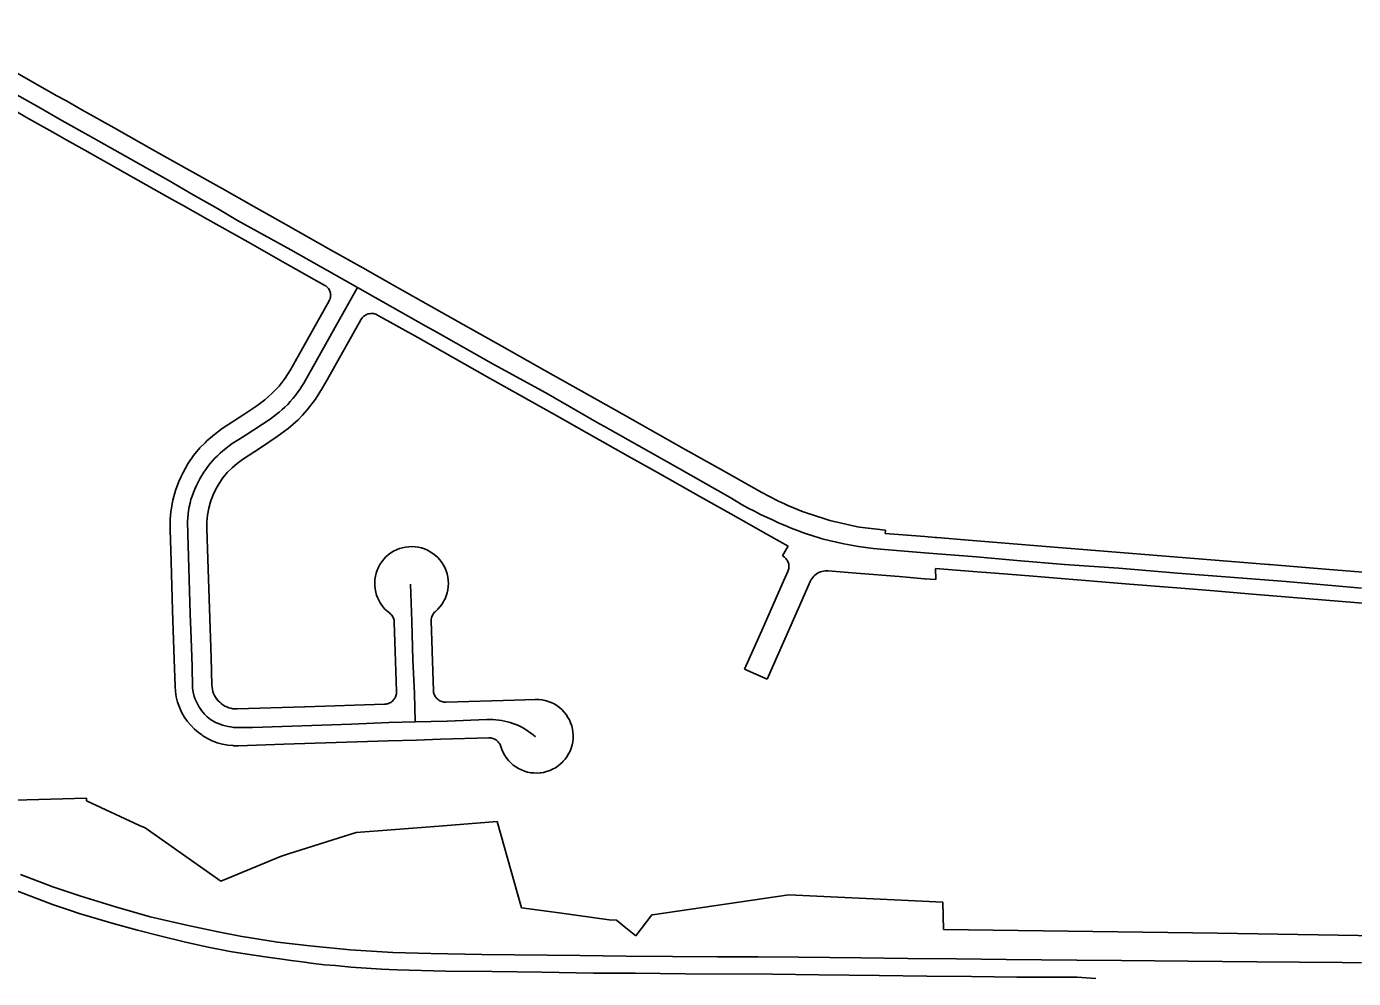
# Model space of a CAD drawing. Extents: x -2233 to 187241, y 4582 to 150524.
# Drawn here: x 91854 to 94013, y 58649 to 60199 of the extents above; entities that cross this region are included whole.
import ezdxf

# ---------------------------------------------------------------- set-up
doc = ezdxf.new("R2010")
doc.units = 0
doc.layers.add('GE_X_CL_2000', color=7, linetype='Continuous')
doc.layers.add('RW_X_Fee_RW', color=7, linetype='Continuous')

msp = doc.modelspace()

# ---------------------------------------------------------------- linework, layer by layer
at = {"layer": 'GE_X_CL_2000'}
for points in [[(91820.5, 60097.5), (91873.5, 60067.8), (91911.2, 60046), (91953.8, 60022), (92084.4, 59948.6), (92124.8, 59925.2), (92164.6, 59902.5), (92197.1, 59883.3), (92283.6, 59835.2), (92392.3, 59774.1)], [(92392.3, 59774.1), (92370.7, 59735.5), (92332.5, 59667.7), (92305, 59618.6), (92301.7, 59613.3), (92298.3, 59608.1), (92294.7, 59603), (92290.9, 59598), (92287, 59593.2), (92282.9, 59588.5), (92278.7, 59583.9), (92274.3, 59579.5), (92269.7, 59575.3), (92265, 59571.2), (92260.2, 59567.2), (92255.3, 59563.4), (92250.2, 59559.8), (92211.1, 59534.1), (92199.2, 59527), (92193.8, 59523.5), (92188.4, 59520), (92183.2, 59516.2), (92178, 59512.3), (92173.1, 59508.3), (92168.6, 59504.5), (92164.4, 59500.4), (92160.2, 59496.3), (92156.3, 59491.9), (92152.5, 59487.5), (92148.8, 59482.9), (92145.4, 59478.1), (92142.1, 59473.3), (92139, 59468.2), (92135.8, 59462.8), (92132.8, 59457.3), (92130.1, 59451.8), (92127.5, 59446.1), (92125.2, 59440.4), (92123.1, 59434.5), (92121.2, 59428.8), (92119.8, 59423.1), (92118.5, 59417.2), (92117.5, 59411.3), (92116.7, 59405.3), (92116.1, 59399.3), (92115.7, 59393.5), (92116, 59373.4), (92120.1, 59242.9), (92121.5, 59202.8), (92123.1, 59157.6), (92124, 59122.3), (92124.9, 59115.3), (92126.6, 59108.4), (92127.8, 59105), (92130.6, 59098.5), (92134.3, 59092.1), (92136.5, 59088.7), (92138.6, 59085.6), (92143.3, 59079.8), (92145.5, 59077.4), (92147.8, 59075.2), (92152.8, 59071.1), (92158.3, 59067.7), (92161.2, 59066.2), (92164.3, 59064.9), (92168.6, 59063.2), (92172.8, 59061.8), (92177.2, 59060.6), (92181.6, 59059.6), (92186, 59058.8), (92190.5, 59058.2), (92194.7, 59057.9), (92221.6, 59058.1), (92382.7, 59063.5), (92443.1, 59065.9), (92486, 59067)], [(92392.3, 59774.1), (92503.7, 59711.3), (92520.3, 59702), (92614.3, 59648.9), (92699.1, 59602.8), (92786.3, 59552.3), (92794.6, 59547.7), (92914.7, 59480.3), (92998.9, 59432.4), (93008.8, 59426.3), (93018.5, 59420.6), (93028.4, 59415.1), (93038.4, 59409.9), (93048.4, 59404.9), (93068.7, 59395.3), (93078.4, 59390.8), (93088.3, 59386.6), (93098.2, 59382.5), (93108.2, 59378.6), (93118.3, 59374.9), (93126.2, 59372.2)], [(93126.2, 59372.2), (93128.5, 59371.4), (93148.7, 59365), (93160.2, 59362.2), (93171.9, 59359.5), (93183.8, 59357.1), (93195.7, 59354.8), (93207.6, 59352.8), (93219.5, 59351), (93231.5, 59349.4), (93243.4, 59348.1), (93315.1, 59342.4), (93399.6, 59335.8), (93465.7, 59329.8), (93543.3, 59323.3), (93631.3, 59317.2), (93726.9, 59309.3), (93805, 59303.1), (93896.8, 59296.1), (93977.9, 59289.3), (94026.6, 59285)], [(92478.8, 59291.1), (92480.6, 59230.7), (92482.2, 59168.3), (92484.9, 59113.1), (92486, 59067)], [(92486, 59067), (92538.5, 59068.4), (92603, 59070.7), (92607.8, 59070.8), (92612.6, 59070.8), (92617.4, 59070.5), (92622.1, 59070.1), (92626.8, 59069.4), (92631.5, 59068.5), (92636.2, 59067.4), (92640.8, 59066.1), (92645.3, 59064.6), (92649.8, 59062.9), (92654.2, 59061), (92658.5, 59058.9), (92662.7, 59056.6), (92666.8, 59054.2), (92670.8, 59051.6), (92674.7, 59048.7), (92678.4, 59045.8), (92682, 59042.6)], [(91843.9, 58818.7), (91896.6, 58798.7), (91942, 58783.4), (91998.6, 58766.1), (92055.1, 58749.9), (92116.9, 58735.6), (92165.4, 58725.1), (92201.2, 58718.5), (92262, 58708.8), (92314.5, 58702.5), (92380.6, 58696.1), (92450, 58691.8), (92511.8, 58689.9), (92594.6, 58688.7), (92754.5, 58686.6), (92829.6, 58686), (92905, 58685.1), (92978.5, 58684.8), (93044.5, 58684.5), (93110.8, 58683.9), (93211.7, 58682.9), (93288.2, 58682), (93367.4, 58681.4), (93448.2, 58680.4), (93563, 58679.1), (93636, 58678.5), (93744.2, 58677.7), (93856.3, 58676.6), (93995.2, 58675.2), (94026.6, 58674.8)], [(91810.2, 58802.6), (91881.7, 58775.2), (91895.9, 58769.8), (91910.6, 58764.9), (91925.3, 58760), (91939.5, 58755.1), (91994.4, 58739), (92034.5, 58728.2), (92072.7, 58718.4), (92110.4, 58709.1), (92146.7, 58700.8), (92184.9, 58693.4), (92219.6, 58688), (92253.4, 58683.1), (92265.7, 58681.2), (92284.3, 58678.7), (92302.4, 58676.3), (92320.5, 58673.8), (92338.6, 58671.9), (92356.7, 58670.4), (92381.7, 58668), (92406.2, 58666), (92431.2, 58664.5), (92456.1, 58663.6), (92536, 58661.6), (92611.4, 58660.6), (92692.2, 58659.6), (92776.4, 58658.2), (92844.5, 58658.2), (92926.3, 58657.2), (93067.8, 58656.7), (93143.2, 58655.2), (93241.6, 58654.3), (93319, 58653.3), (93391.5, 58652.8), (93465.4, 58651.8), (93532, 58651.8), (93563.4, 58651.3), (93579, 58650.3), (93594.2, 58649.4)]]:
    msp.add_lwpolyline(points, dxfattribs=at)
at = {"layer": 'RW_X_Fee_RW'}
for p, q in [((92346.3, 59752.5), (92283, 59640.1)), ((92867.9, 59543.1), (92810.8, 59575.3)), ((92925.5, 59510.7), (92867.9, 59543.1)), ((93050.2, 59440.5), (93075.4, 59427.2)), ((93052.5, 59376.1), (93093.2, 59353.2)), ((93251.6, 59378.9), (93251.2, 59373.9)), ((93092.7, 59311.7), (93083.7, 59291.5)), ((93333.3, 59317), (93333.7, 59298.7)), ((93129.3, 59295.5), (93112.2, 59257)), ((93058.9, 59136.6), (93112.2, 59257)), ((93058.9, 59136.6), (93022.3, 59152.8)), ((91815.7, 58939), (91951.1, 58942.8)), ((91951.1, 58942.8), (91951.3, 58938.5)), ((92659, 58764.5), (92619.7, 58904.9)), ((92046.5, 58894.5), (92169.7, 58807.7)), ((93094.3, 58785.5), (93311.5, 58775.4)), ((93344.8, 58773.9), (93311.5, 58775.4)), ((92813.8, 58744.5), (92801.8, 58745.1)), ((92829.3, 58731.9), (92813.8, 58744.5)), ((92871.2, 58753), (92845.1, 58719.1)), ((92845.1, 58719.1), (92829.3, 58731.9))]:
    msp.add_line(p, q, dxfattribs=at)
for points in [[(91703.2, 60198.9), (91797.5, 60145.8), (91849.8, 60116.4), (91902.1, 60086.9), (91917.4, 60078.3), (91943.9, 60063.4), (91996.1, 60034), (92064.3, 59995.6), (92119.3, 59964.6), (92171.8, 59935.1), (92223.6, 59905.9), (92275.9, 59876.5), (92348.5, 59835.6), (92401.2, 59805.9), (92456.6, 59774.7), (92512.3, 59743.4), (92564.5, 59713.9), (92627.5, 59678.5), (92697.3, 59639.2), (92810.8, 59575.3)], [(91836.1, 60060.9), (91853.4, 60051.1), (91896.2, 60027.1), (91919.4, 60014), (91948.4, 59997.7), (92039.9, 59946.2), (92090.9, 59917.5)], [(92090.9, 59917.5), (92108.5, 59907.6), (92141.2, 59889.2), (92143.7, 59887.8), (92213.8, 59848.3), (92274.8, 59813.9), (92339.3, 59777.6)], [(92346.3, 59752.5), (92347, 59753.9), (92347.7, 59755.4), (92348.1, 59757), (92348.5, 59758.5), (92348.6, 59760.1), (92348.7, 59761.7), (92348.6, 59763.3), (92348.4, 59764.9), (92347.9, 59766.8), (92347.5, 59768), (92346.9, 59769.5), (92346.1, 59770.9), (92345.2, 59772.3), (92344.2, 59773.6), (92343.1, 59774.7), (92341.9, 59775.8), (92340.7, 59776.8), (92339.3, 59777.6)], [(92397.9, 59721.7), (92342.7, 59623.7), (92335.3, 59610.6)], [(92425.1, 59729.3), (92423.5, 59730.1), (92421.9, 59730.8), (92420.2, 59731.3), (92418.5, 59731.6), (92416.8, 59731.8), (92415.1, 59731.9), (92413.3, 59731.8), (92411.5, 59731.4), (92409.9, 59731.2), (92408.2, 59730.6), (92406.6, 59729.9), (92405.1, 59729.1), (92403.6, 59728.2), (92402.3, 59727.1), (92401, 59725.9), (92399.8, 59724.6), (92398.8, 59723.2), (92397.9, 59721.7)], [(92425.1, 59729.3), (92490.4, 59692.6), (92607.2, 59626.8), (92713, 59567.2), (92765.8, 59537.5), (92832.7, 59499.8), (92880.5, 59472.9), (92949.6, 59434), (93000.1, 59405.6), (93041, 59382.5), (93052.5, 59376.1)], [(92228.7, 59581.7), (92241.7, 59591.2), (92253.7, 59601.9), (92264.7, 59613.7), (92274.5, 59626.4), (92283, 59640.1)], [(92261.8, 59531.6), (92279.3, 59544.5), (92295.6, 59559), (92302.6, 59566.4), (92310.5, 59574.9), (92323.7, 59592.2), (92335.3, 59610.6)], [(92228.7, 59581.7), (92207.1, 59567.4), (92172.3, 59544.4)], [(92172.3, 59544.4), (92159.3, 59535), (92147.1, 59524.5), (92144.2, 59521.5), (92135.8, 59512.9), (92125.5, 59500.5), (92116.4, 59487.2), (92108.4, 59473.2), (92105.2, 59466.4), (92101.6, 59458.6), (92096, 59443.5), (92091.8, 59427.9), (92088.9, 59412.1), (92088.2, 59403.9), (92087.4, 59396), (92087.2, 59379.9)], [(92261.8, 59531.6), (92235.9, 59514.5), (92205.4, 59494.4)], [(93050.2, 59440.5), (92983, 59478.3), (92925.5, 59510.7)], [(92205.4, 59494.4), (92196.5, 59487.9), (92188.1, 59480.7), (92180.4, 59472.8), (92173.4, 59464.3), (92167.1, 59455.3), (92162.3, 59446.9), (92161.7, 59445.7), (92157, 59435.7), (92153.2, 59425.3), (92150.3, 59414.7), (92148.4, 59403.8), (92147.3, 59392.8), (92147.2, 59381.8)], [(93075.4, 59427.2), (93075.9, 59427.1), (93081.4, 59424.6), (93088.2, 59421.5), (93092.9, 59419.4), (93117.6, 59409.2), (93121.5, 59407.8), (93127.5, 59405.5), (93129.4, 59405.1), (93161.3, 59394.9), (93168, 59393.1), (93206.1, 59384.8), (93209.5, 59384.2), (93251.6, 59378.9)], [(92087.2, 59379.9), (92088.9, 59328.4), (92091.4, 59248.4), (92094, 59168.5), (92095.4, 59125)], [(92147.2, 59381.8), (92148.8, 59331.8), (92151.4, 59251.9), (92153.9, 59171.9), (92155.3, 59126.9)], [(93251.2, 59373.9), (93315.8, 59368.6), (93332.3, 59367.3), (93335.4, 59367), (93386.7, 59362.9), (93506.3, 59353.1), (93815, 59328), (93874.8, 59323.2), (93876.8, 59323), (93974.5, 59315.1), (94049.2, 59309), (94124, 59302.9), (94152.9, 59300.5), (94232.6, 59294.1)], [(92519.2, 59246.8), (92523, 59250.3), (92526.5, 59254.2), (92529.6, 59258.3), (92532, 59262), (92533.1, 59264.1), (92534.8, 59267.3), (92536.7, 59272.1), (92538.3, 59277.1), (92539.4, 59282.2), (92540, 59287.3), (92540.2, 59292.5), (92540, 59297.7), (92539.3, 59302.8), (92538.2, 59307.9), (92536.6, 59312.8), (92534.3, 59318.4), (92532.3, 59322.3), (92529.5, 59326.6), (92526.4, 59330.8), (92522.9, 59334.6), (92519.1, 59338.1), (92515, 59341.3), (92510.6, 59344.1), (92506, 59346.6), (92501.2, 59348.6), (92496.3, 59350.2), (92491.2, 59351.4), (92486.1, 59352.1), (92480.9, 59352.4), (92475.7, 59352.2), (92470.6, 59351.6), (92465.5, 59350.5), (92460.5, 59349.1), (92456.9, 59347.6), (92455.7, 59347.1), (92451.1, 59344.8), (92446.6, 59342.1), (92442.5, 59339), (92438.6, 59335.6), (92435, 59331.8), (92431.8, 59327.7), (92428.9, 59323.4), (92426.4, 59318.9), (92425.3, 59316.3), (92424.3, 59314.1), (92422.6, 59309.2), (92421.4, 59304.2), (92420.6, 59299), (92420.3, 59293.9), (92420.4, 59288.7), (92420.9, 59283.5), (92421.9, 59278.4), (92423.3, 59273.4), (92425.2, 59268.6), (92427.4, 59263.9), (92429.3, 59260.8), (92430.1, 59259.4), (92433.1, 59255.2), (92436.5, 59251.3), (92440.2, 59247.7), (92444.3, 59244.4)], [(93093.2, 59353.2), (93090.7, 59348.8), (93084.2, 59337.2)], [(93092.7, 59311.7), (93093.3, 59313.3), (93093.8, 59315), (93094.2, 59316.7), (93094.4, 59318.4), (93094.4, 59320.2), (93094.3, 59321.9), (93094.1, 59323.6), (93093.7, 59325.3), (93093.1, 59326.9), (93092.4, 59328.5), (93091.6, 59330.1), (93090.6, 59331.5), (93089.6, 59332.9), (93088.4, 59334.1), (93087.1, 59335.3), (93085.7, 59336.3), (93084.2, 59337.2)], [(93158.5, 59312.9), (93155.9, 59313), (93153.3, 59312.9), (93150.8, 59312.5), (93148.3, 59311.9), (93145.8, 59311.1), (93143.4, 59310.1), (93141.1, 59308.9), (93139, 59307.5), (93136.9, 59305.9), (93135, 59304.1), (93133.3, 59302.1), (93131.8, 59300.1), (93130.4, 59297.8), (93129.3, 59295.5)], [(93333.7, 59298.7), (93315.3, 59300.2), (93273.9, 59303.5), (93204.1, 59309.2), (93158.5, 59312.9)], [(93333.3, 59317), (93408.1, 59310.9), (93415.9, 59310.3), (93485.4, 59304.7), (93648.9, 59291.4), (93718.6, 59285.7)], [(93022.3, 59152.8), (93052.4, 59220.8), (93083.7, 59291.5)], [(94068, 59257.3), (93968.4, 59265.4), (93849.1, 59275.1), (93780.1, 59280.7), (93718.6, 59285.7)], [(92452.2, 59229), (92452.1, 59230.8), (92451.8, 59232.6), (92451.4, 59234.3), (92450.8, 59236), (92450, 59237.6), (92449.1, 59239.2), (92448.1, 59240.6), (92446.9, 59242), (92445.6, 59243.2), (92444.3, 59244.4)], [(92519.2, 59246.8), (92517.9, 59245.5), (92516.7, 59244.2), (92515.6, 59242.8), (92514.7, 59241.3), (92513.9, 59239.6), (92513.3, 59238), (92512.8, 59236.3), (92512.4, 59234.5), (92512.2, 59232.7), (92512.2, 59230.9)], [(92455.8, 59116.5), (92453.8, 59181.5), (92452.2, 59229)], [(92515.8, 59118.4), (92513.8, 59181.4), (92513.7, 59183.4), (92512.2, 59230.9)], [(92095.4, 59125), (92096, 59116.3), (92097.4, 59107.7), (92099.6, 59099.3), (92102.5, 59091), (92106.1, 59083.1), (92110.4, 59075.5), (92115.3, 59068.3), (92120.8, 59061.5), (92126.9, 59055.3), (92133.5, 59049.6), (92138.7, 59045.9), (92140.6, 59044.5), (92148.1, 59040.1), (92156, 59036.3), (92164.1, 59033.2), (92172.5, 59030.8), (92181.1, 59029.2), (92189.8, 59028.4), (92191, 59028.3), (92198.5, 59028.3)], [(92155.3, 59126.9), (92155.6, 59123.5), (92156.2, 59120), (92157, 59116.6), (92158.2, 59113.3), (92159.6, 59110.2), (92161.3, 59107.1), (92163.3, 59104.2), (92165.5, 59101.5), (92168, 59099), (92170.6, 59096.8), (92173.4, 59094.7), (92176.4, 59092.9), (92179.6, 59091.4), (92182.9, 59090.2), (92186.2, 59089.3), (92189.6, 59088.6), (92193.1, 59088.3), (92196.6, 59088.2)], [(92436.5, 59095.9), (92438.2, 59096), (92440, 59096.3), (92441.6, 59096.7), (92443.3, 59097.3), (92444.9, 59098), (92446.4, 59098.9), (92447.8, 59099.9), (92449.2, 59101), (92450.4, 59102.2), (92451.6, 59103.5), (92452.6, 59104.9), (92453.5, 59106.4), (92454.2, 59108), (92454.9, 59109.6), (92455.3, 59111.3), (92455.6, 59113), (92455.8, 59114.8), (92455.8, 59116.5)], [(92515.8, 59118.4), (92515.9, 59116.7), (92516.2, 59115), (92516.7, 59113.3), (92517.2, 59111.6), (92518, 59110), (92518.8, 59108.5), (92519.8, 59107.1), (92520.9, 59105.7), (92522.1, 59104.5), (92523.4, 59103.4), (92524.9, 59102.3), (92526.4, 59101.4), (92527.9, 59100.7), (92529.6, 59100.1), (92531.2, 59099.6), (92533, 59099.3), (92534.7, 59099.1), (92536.4, 59099.1)], [(92196.6, 59088.2), (92306.5, 59091.7), (92436.5, 59095.9)], [(92536.4, 59099.1), (92647.6, 59102.6), (92681.7, 59103.7)], [(92625.7, 59026.9), (92627.4, 59021.9), (92629.5, 59017.2), (92632, 59012.6), (92634.4, 59009), (92638.2, 59004.1), (92641.8, 59000.4), (92645.8, 58996.9), (92650, 58993.8), (92654.5, 58991.1), (92659.2, 58988.8), (92664, 58986.9), (92669.1, 58985.5), (92674.2, 58984.4), (92679.4, 58983.9), (92684.6, 58983.8), (92689.8, 58984.1), (92690.9, 58984.3), (92695, 58984.9), (92700.1, 58986.1), (92705.1, 58987.8), (92709.8, 58989.9), (92714.4, 58992.5), (92718.8, 58995.4), (92722.9, 58998.6), (92726.6, 59002.3), (92727.3, 59003), (92730.1, 59006.2), (92733.2, 59010.4), (92735.9, 59014.9), (92738.2, 59019.6), (92740.1, 59024.5), (92741.6, 59029.5), (92742.6, 59034.6), (92743.2, 59039.8), (92743.3, 59045), (92742.9, 59050.3), (92742.1, 59055.4), (92740.9, 59060.5), (92739.2, 59065.5), (92737.1, 59070.3), (92734.9, 59074.3), (92731.7, 59079.2), (92728.4, 59083.3), (92724.8, 59087.1), (92720.9, 59090.5), (92716.7, 59093.6), (92712.2, 59096.3), (92707.5, 59098.6), (92702.6, 59100.5), (92697.6, 59102), (92692.5, 59103), (92687.3, 59103.6), (92681.7, 59103.7)], [(92198.5, 59028.3), (92272.6, 59030.6), (92357.5, 59033.3), (92442.5, 59036.1), (92488.4, 59037.5)], [(92488.4, 59037.5), (92527.5, 59038.8), (92605.9, 59041.3)], [(92625.7, 59026.9), (92625.1, 59028.6), (92624.4, 59030.2), (92623.6, 59031.7), (92622.6, 59033.2), (92621.5, 59034.5), (92620.3, 59035.8), (92618.9, 59036.9), (92617.5, 59038), (92616, 59038.9), (92614.4, 59039.6), (92612.8, 59040.3), (92611.1, 59040.7), (92609.4, 59041.1), (92607.6, 59041.3), (92605.9, 59041.3)], [(91951.3, 58938.5), (92037.5, 58898.7), (92046.5, 58894.5)], [(92390.4, 58886.8), (92447.1, 58891.3), (92531.9, 58898), (92619.7, 58904.9)], [(92267.1, 58848.1), (92278.3, 58851.6), (92362.5, 58878.1), (92390.4, 58886.8)], [(92169.7, 58807.7), (92181.6, 58812.6), (92267.1, 58848.1)], [(93094.3, 58785.5), (92872.4, 58753.2), (92871.2, 58753)], [(94185.7, 58759.2), (94185.1, 58716.9), (93792, 58723.2), (93346.1, 58729.4), (93344.8, 58773.9)], [(92801.8, 58745.1), (92720.3, 58756.2), (92659, 58764.5)]]:
    msp.add_lwpolyline(points, dxfattribs=at)

doc.saveas('drawing.dxf')
